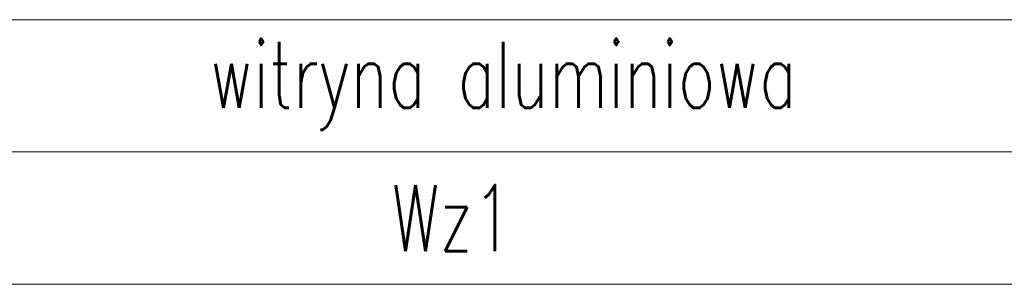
# Model space of a CAD drawing. Header units: millimetres. Extents: x -13532 to 2392, y -5241 to 5322.
# Tile 366 of 401: x -1988 to -1765, y -1834 to -1774. Entities that reach past the tile are written whole.
import ezdxf

# ---------------------------------------------------------------- set-up
doc = ezdxf.new("R2010")
doc.units = ezdxf.units.MM
doc.layers.add('A_Opisy', color=142, linetype='Continuous', lineweight=5)
doc.layers.add('OPIS - AGP1', color=7, linetype='Continuous', lineweight=0, true_color=0x7f7f7f)
doc.styles.add('ARCH.P.M. 1', font='simplex.shx', dxfattribs={"width": 0.7, "height": 12})

msp = doc.modelspace()

# ---------------------------------------------------------------- texts
at = {"layer": 'A_Opisy', "insert": (-1890.3038, -1819.0383), "char_height": 15, "width": 200.007318, "attachment_point": 5, "style": 'ARCH.P.M. 1', "bg_fill": 2}
msp.add_mtext('\\pqc;Wz1', dxfattribs=at)

# ---------------------------------------------------------------- next in the draw order: linework, layer by layer
at = {"layer": 'OPIS - AGP1'}
msp.add_line((-2905.5198, -1834.0383), (211.5243, -1834.0383), dxfattribs=at)

# ---------------------------------------------------------------- next in the draw order: texts
at = {"layer": 'A_Opisy', "insert": (-1878.7419, -1789.0383), "char_height": 15, "width": 200.007318, "attachment_point": 5, "style": 'ARCH.P.M. 1', "bg_fill": 2}
msp.add_mtext('\\pqc;witryna aluminiowa', dxfattribs=at)

# ---------------------------------------------------------------- next in the draw order: linework, layer by layer
at = {"layer": 'OPIS - AGP1'}
for p, q in [((-2905.5198, -1774.0383), (211.5243, -1774.0383)), ((211.5243, -1804.0383), (-2905.5198, -1804.0383)), ((211.5243, -1804.0383), (-2905.5198, -1804.0383))]:
    msp.add_line(p, q, dxfattribs=at)

doc.saveas('drawing.dxf')
